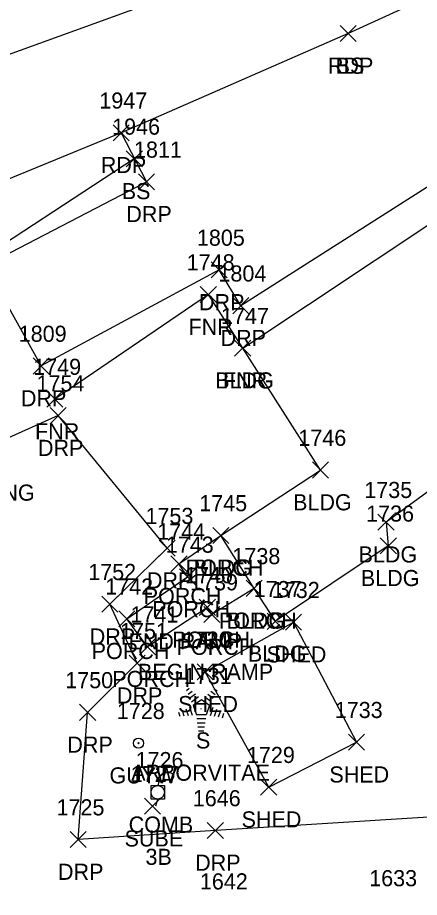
# Model space of a CAD drawing. Extents: x 1477930 to 1480780, y 774090 to 784647.
# Drawn here: x 1479234.8 to 1479284.7, y 774509.5 to 774618.7 of the extents above; entities that cross this region are included whole.
import ezdxf

# ---------------------------------------------------------------- set-up
doc = ezdxf.new("R2010")
doc.units = 0
for name, color, linetype in [('L_A', 7, 'Continuous'), ('L_C', 7, 'Continuous'), ('L_I', 7, 'Continuous'), ('L_TIC', 7, 'Continuous'), ('LBC', 7, 'Continuous'), ('LBF', 7, 'Continuous'), ('LELB', 7, 'Continuous'), ('LFNC', 7, 'Continuous'), ('LTC', 7, 'Continuous'), ('P_A', 7, 'Continuous'), ('P_I', 7, 'Continuous'), ('P_TIC', 7, 'Continuous'), ('PET', 7, 'Continuous'), ('PRC', 7, 'Continuous'), ('R_A', 7, 'Continuous'), ('R_I', 7, 'Continuous'), ('R_TIC', 7, 'Continuous'), ('RDP', 7, 'Continuous'), ('S_C', 7, 'Continuous'), ('U_A', 7, 'Continuous'), ('U_C', 7, 'Continuous'), ('U_I', 7, 'Continuous'), ('U_TIC', 7, 'Continuous'), ('UP', 7, 'Continuous'), ('UPGW', 7, 'Continuous')]:
    doc.layers.add(name, color=color, linetype=linetype)

msp = doc.modelspace()

# ---------------------------------------------------------------- linework, layer by layer
at = {"layer": 'L_TIC'}
for points in [[(1479274.88, 774615.72), (1479276.88, 774617.72)], [(1479276.88, 774615.72), (1479274.88, 774617.72)], [(1479248.3, 774600.16), (1479250.3, 774602.16)], [(1479250.3, 774600.16), (1479248.3, 774602.16)], [(1479257.5, 774583.32), (1479259.5, 774585.32)], [(1479259.5, 774583.32), (1479257.5, 774585.32)], [(1479261.77, 774576.67), (1479263.77, 774578.67)], [(1479263.77, 774576.67), (1479261.77, 774578.67)], [(1479261.77, 774576.67), (1479263.77, 774578.67)], [(1479263.77, 774576.67), (1479261.77, 774578.67)], [(1479238.44, 774570.36), (1479240.44, 774572.36)], [(1479240.44, 774570.36), (1479238.44, 774572.36)], [(1479271.44, 774561.55), (1479273.44, 774563.55)], [(1479273.44, 774561.55), (1479271.44, 774563.55)], [(1479279.58, 774555.08), (1479281.58, 774557.08)], [(1479281.58, 774555.08), (1479279.58, 774557.08)], [(1479259.06, 774553.44), (1479261.06, 774555.44)], [(1479261.06, 774553.44), (1479259.06, 774555.44)], [(1479259.06, 774553.44), (1479261.06, 774555.44)], [(1479261.06, 774553.44), (1479259.06, 774555.44)], [(1479279.86, 774552.15), (1479281.86, 774554.15)], [(1479281.86, 774552.15), (1479279.86, 774554.15)], [(1479253.85, 774549.92), (1479255.85, 774551.92)], [(1479255.85, 774549.92), (1479253.85, 774551.92)], [(1479254.91, 774548.29), (1479256.91, 774550.29)], [(1479256.91, 774548.29), (1479254.91, 774550.29)], [(1479263.18, 774546.87), (1479265.18, 774548.87)], [(1479265.18, 774546.87), (1479263.18, 774548.87)], [(1479263.18, 774546.87), (1479265.18, 774548.87)], [(1479265.18, 774546.87), (1479263.18, 774548.87)], [(1479257.38, 774544.51), (1479259.38, 774546.51)], [(1479259.38, 774544.51), (1479257.38, 774546.51)], [(1479247.38, 774543.1), (1479249.38, 774545.1)], [(1479249.38, 774543.1), (1479247.38, 774545.1)], [(1479257.93, 774543.62), (1479259.93, 774545.62)], [(1479259.93, 774543.62), (1479257.93, 774545.62)], [(1479265.83, 774542.78), (1479267.83, 774544.78)], [(1479267.83, 774542.78), (1479265.83, 774544.78)], [(1479268.09, 774542.67), (1479270.09, 774544.67)], [(1479270.09, 774542.67), (1479268.09, 774544.67)], [(1479249.94, 774539.63), (1479251.94, 774541.63)], [(1479251.94, 774539.63), (1479249.94, 774541.63)], [(1479257.11, 774536.51), (1479259.11, 774538.51)], [(1479259.11, 774536.51), (1479257.11, 774538.51)], [(1479275.9, 774527.78), (1479277.9, 774529.78)], [(1479277.9, 774527.78), (1479275.9, 774529.78)], [(1479275.9, 774527.78), (1479277.9, 774529.78)], [(1479277.9, 774527.78), (1479275.9, 774529.78)], [(1479265, 774522.2), (1479267, 774524.2)], [(1479267, 774522.2), (1479265, 774524.2)], [(1479265, 774522.2), (1479267, 774524.2)], [(1479267, 774522.2), (1479265, 774524.2)]]:
    msp.add_lwpolyline(points, dxfattribs=at)
at = {"layer": 'LBC'}
for points in [[(1479288.53, 774561.87), (1479280.58, 774556.08), (1479280.86, 774553.15), (1479266.83, 774543.78), (1479264.18, 774547.87), (1479260.06, 774554.44), (1479272.44, 774562.55), (1479262.77, 774577.67), (1479295.55, 774599.42), (1479305.58, 774605.99), (1479303.57, 774609.45), (1479310.55, 774613.97), (1479312.86, 774610.52), (1479322.29, 774616.29), (1479331.34, 774602.22)], [(1479266, 774523.2), (1479258.11, 774537.51), (1479269.09, 774543.67), (1479276.9, 774528.78)], [(1479266, 774523.2), (1479276.9, 774528.78)]]:
    msp.add_lwpolyline(points, dxfattribs=at)
at = {"layer": 'LBF'}
msp.add_lwpolyline([(1479264.18, 774547.87), (1479258.93, 774544.62), (1479258.38, 774545.51), (1479250.94, 774540.63), (1479248.38, 774544.1), (1479255.91, 774549.29), (1479254.85, 774550.92), (1479260.06, 774554.44)], dxfattribs=at)
at = {"layer": 'LELB'}
msp.add_lwpolyline([(1479249.3, 774601.16), (1479226.75, 774586.42), (1479185.77, 774570.53), (1479139.55, 774551.45), (1479091.04, 774529.14), (1479044.11, 774505.82), (1478999.98, 774484.87), (1478971.08, 774463.97)], dxfattribs=at)
at = {"layer": 'LFNC'}
msp.add_lwpolyline([(1479262.77, 774577.67), (1479258.5, 774584.32), (1479239.44, 774571.36)], dxfattribs=at)
at = {"layer": 'LTC'}
for p, q in [((1479255.77, 774535.21), (1479256.12, 774535.47)), ((1479255.98, 774534.74), (1479256.51, 774535.13)), ((1479258.8, 774535.1), (1479259.34, 774534.7)), ((1479259.17, 774535.45), (1479259.59, 774535.15)), ((1479256.19, 774534.28), (1479256.89, 774534.79)), ((1479256.4, 774533.81), (1479257.28, 774534.45)), ((1479256.62, 774533.36), (1479257.63, 774534.09)), ((1479257.63, 774534.09), (1479258.63, 774533.37)), ((1479258.05, 774534.41), (1479258.86, 774533.82)), ((1479258.42, 774534.75), (1479259.1, 774534.26)), ((1479255.26, 774532.71), (1479255.47, 774532.05)), ((1479255.71, 774532.92), (1479255.98, 774532.09)), ((1479256.17, 774533.14), (1479256.5, 774532.12)), ((1479256.62, 774533.36), (1479257.01, 774532.16)), ((1479258.63, 774533.37), (1479258.24, 774532.16)), ((1479259.07, 774533.1), (1479258.73, 774532.06)), ((1479259.51, 774532.85), (1479259.22, 774531.96)), ((1479254.8, 774532.49), (1479254.95, 774532.02)), ((1479258.24, 774532.16), (1479257.01, 774532.16)), ((1479258.2, 774531.66), (1479257.06, 774531.66)), ((1479259.96, 774532.6), (1479259.72, 774531.87)), ((1479260.4, 774532.35), (1479260.21, 774531.77)), ((1479258.12, 774531.16), (1479257.13, 774531.16)), ((1479258.03, 774530.66), (1479257.2, 774530.66)), ((1479257.95, 774530.16), (1479257.27, 774530.16))]:
    msp.add_line(p, q, dxfattribs=at)
at = {"layer": 'P_TIC'}
for points in [[(1479274.88, 774615.72), (1479276.88, 774617.72)], [(1479276.88, 774615.72), (1479274.88, 774617.72)], [(1479246.66, 774603.4), (1479248.66, 774605.4)], [(1479248.66, 774603.4), (1479246.66, 774605.4)]]:
    msp.add_lwpolyline(points, dxfattribs=at)
at = {"layer": 'PET'}
for points in [[(1479290.45, 774211), (1479306.91, 774277.39), (1479311.78, 774295.77), (1479318.73, 774320.25), (1479320.95, 774328.78), (1479324.18, 774341.9), (1479331.38, 774365.72), (1479345.79, 774423.22), (1479362.09, 774490.12), (1479368.03, 774516.32), (1479374.9, 774550.83), (1479383.52, 774593.51), (1479391.98, 774640.39), (1479380.39, 774660.29), (1479367.57, 774658.29), (1479344.84, 774648.04), (1479309.03, 774631.85), (1479275.88, 774616.72), (1479247.66, 774604.4), (1479226.65, 774595.78), (1479182.4, 774576.78), (1479137.48, 774556.65)], [(1479247.66, 774604.4), (1479250.82, 774598.31)]]:
    msp.add_lwpolyline(points, dxfattribs=at)
at = {"layer": 'PRC'}
msp.add_lwpolyline([(1480015.89, 775005.87), (1479971.79, 774982.46), (1479929.14, 774959.03), (1479892.61, 774942.34), (1479860.44, 774925.31), (1479806.49, 774896.54), (1479658.45, 774815.54), (1479643.75, 774807.57), (1479597.62, 774782.97), (1479555.61, 774761.16), (1479513.42, 774740.32), (1479471, 774718.6), (1479432.73, 774701.1), (1479418.32, 774694.97), (1479344.83, 774660.92), (1479298.6, 774640.39), (1479262.12, 774624.4), (1479219.63, 774609.01), (1479186.74, 774593.83)], dxfattribs=at)
at = {"layer": 'R_TIC'}
for points in [[(1479249.82, 774597.31), (1479251.82, 774599.31)], [(1479251.82, 774597.31), (1479249.82, 774599.31)], [(1479258.85, 774586.38), (1479260.85, 774588.38)], [(1479260.85, 774586.38), (1479258.85, 774588.38)], [(1479261.53, 774581.94), (1479263.53, 774583.94)], [(1479263.53, 774581.94), (1479261.53, 774583.94)], [(1479236.72, 774574.46), (1479238.72, 774576.46)], [(1479238.72, 774574.46), (1479236.72, 774576.46)], [(1479238.84, 774568.3), (1479240.84, 774570.3)], [(1479240.84, 774568.3), (1479238.84, 774570.3)], [(1479252.38, 774551.86), (1479254.38, 774553.86)], [(1479254.38, 774551.86), (1479252.38, 774553.86)], [(1479245.27, 774544.9), (1479247.27, 774546.9)], [(1479247.27, 774544.9), (1479245.27, 774546.9)], [(1479248.65, 774537.58), (1479250.65, 774539.58)], [(1479250.65, 774537.58), (1479248.65, 774539.58)], [(1479242.5, 774531.48), (1479244.5, 774533.48)], [(1479244.5, 774531.48), (1479242.5, 774533.48)], [(1479258.37, 774516.83), (1479260.37, 774518.83)], [(1479260.37, 774516.83), (1479258.37, 774518.83)], [(1479241.33, 774515.7), (1479243.33, 774517.7)], [(1479243.33, 774515.7), (1479241.33, 774517.7)]]:
    msp.add_lwpolyline(points, dxfattribs=at)
at = {"layer": 'RDP'}
for points in [[(1479295.55, 774599.42), (1479293.43, 774602.58), (1479262.53, 774582.94), (1479259.85, 774587.38), (1479237.72, 774575.46), (1479230.77, 774587.94), (1479250.82, 774598.31)], [(1479368.03, 774516.32), (1479361.45, 774512.48), (1479346.66, 774511.39), (1479327.95, 774516.32), (1479324.53, 774520.66), (1479324.13, 774525.6), (1479326.57, 774530.65), (1479318.13, 774536.67), (1479298.46, 774520.25), (1479259.37, 774517.83), (1479242.33, 774516.7), (1479243.5, 774532.48), (1479249.65, 774538.58), (1479246.27, 774545.9), (1479253.38, 774552.86), (1479239.84, 774569.3), (1479196.16, 774549.72), (1479150.61, 774530.18)]]:
    msp.add_lwpolyline(points, dxfattribs=at)
at = {"layer": 'U_TIC'}
for points in [[(1479250.56, 774519.84), (1479252.56, 774521.84)], [(1479252.56, 774519.84), (1479250.56, 774521.84)]]:
    msp.add_lwpolyline(points, dxfattribs=at)
at = {"layer": 'UP'}
for p, q in [((1479252.46, 774524.23), (1479252.21, 774523.4)), ((1479251.38, 774521.73), (1479251.38, 774523.4)), ((1479251.38, 774523.4), (1479253.04, 774523.4)), ((1479253.04, 774523.4), (1479253.04, 774521.73)), ((1479253.04, 774521.73), (1479251.38, 774521.73)), ((1479251.96, 774520.9), (1479252.21, 774521.73)), ((1479252.21, 774522.56), (1479252.21, 774522.56))]:
    msp.add_line(p, q, dxfattribs=at)
msp.add_circle((1479252.21, 774522.56), 0.833, dxfattribs=at)
at = {"layer": 'UPGW'}
for radius in [0.625, 0.0833]:
    msp.add_circle((1479249.82, 774528.66), radius, dxfattribs=at)

# ---------------------------------------------------------------- texts
at = {"layer": 'L_A'}
for s, p in [('BS', (1479274.32, 774611.72)), ('BS', (1479247.74, 774596.16)), ('FNR', (1479256.04, 774579.32)), ('BLDG', (1479259.36, 774572.67)), ('FNR', (1479260.31, 774572.67)), ('FNR', (1479236.97, 774566.36)), ('BLDG', (1479269.03, 774557.55)), ('BLDG', (1479277.17, 774551.08)), ('PORCH', (1479255.69, 774549.44)), ('BLDG', (1479256.65, 774549.44)), ('BLDG', (1479277.45, 774548.15)), ('PORCH', (1479250.47, 774545.92)), ('PORCH', (1479251.53, 774544.29)), ('PORCH', (1479259.81, 774542.87)), ('BLDG', (1479260.77, 774542.87)), ('PORCH', (1479254.01, 774540.51)), ('PORCH', (1479254.56, 774539.62)), ('PORCH', (1479244, 774539.1)), ('BLDG', (1479263.42, 774538.78)), ('SHED', (1479265.73, 774538.67)), ('PORCH', (1479246.57, 774535.63)), ('SHED', (1479254.75, 774532.51)), ('S', (1479256.96, 774528)), ('SHED', (1479273.54, 774523.78)), ('SHED', (1479273.54, 774523.78)), ('SHED', (1479262.63, 774518.2)), ('SHED', (1479262.63, 774518.2))]:
    msp.add_text(s, height=2, dxfattribs=at).set_placement(p)
at = {"layer": 'L_C'}
for s, p in [('END RAMP', (1479248.57, 774540.29)), ('BEGIN RAMP', (1479249.76, 774536.51)), ('ARBORVITAE', (1479248.91, 774524))]:
    msp.add_text(s, height=2, dxfattribs=at).set_placement(p)
at = {"layer": 'L_I'}
for s, p in [('1946', (1479246.55, 774604.16)), ('1748', (1479255.81, 774587.32)), ('1747', (1479260.08, 774580.67)), ('1747', (1479260.08, 774580.67)), ('1749', (1479236.74, 774574.36)), ('1746', (1479269.69, 774565.55)), ('1735', (1479277.88, 774559.08)), ('1745', (1479257.37, 774557.44)), ('1745', (1479257.37, 774557.44)), ('1736', (1479278.11, 774556.15)), ('1744', (1479252.15, 774553.92)), ('1743', (1479253.22, 774552.29)), ('1738', (1479261.49, 774550.87)), ('1738', (1479261.49, 774550.87)), ('1740', (1479255.61, 774548.51)), ('1742', (1479245.69, 774547.1)), ('1739', (1479256.23, 774547.62)), ('1737', (1479264.14, 774546.78)), ('1732', (1479266.39, 774546.67)), ('1741', (1479248.82, 774543.63)), ('1730', (1479255.33, 774540.51)), ('1731', (1479255.45, 774536)), ('1733', (1479274.21, 774531.78)), ('1733', (1479274.21, 774531.78)), ('1729', (1479263.3, 774526.2)), ('1729', (1479263.3, 774526.2))]:
    msp.add_text(s, height=2, dxfattribs=at).set_placement(p)
at = {"layer": 'LTC'}
msp.add_text('.', height=1.04, rotation=270, dxfattribs=at).set_placement((1479257.52, 774533.11))
at = {"layer": 'P_A'}
for p in [(1479273.36, 774611.72), (1479245.14, 774599.4)]:
    msp.add_text('RDP', height=2, dxfattribs=at).set_placement(p)
at = {"layer": 'P_I'}
msp.add_text('1947', height=2, dxfattribs=at).set_placement((1479244.96, 774607.4))
at = {"layer": 'R_A'}
for p in [(1479248.31, 774593.31), (1479257.34, 774582.38), (1479260.02, 774577.94), (1479235.21, 774570.46), (1479237.33, 774564.3), (1479250.87, 774547.86), (1479243.76, 774540.9), (1479247.14, 774533.58), (1479240.98, 774527.48), (1479256.86, 774512.83), (1479239.82, 774511.7)]:
    msp.add_text('DRP', height=2, dxfattribs=at).set_placement(p)
at = {"layer": 'R_I'}
for s, p in [('1811', (1479249.26, 774601.31)), ('1805', (1479257.08, 774590.38)), ('1804', (1479259.76, 774585.94)), ('1809', (1479234.94, 774578.46)), ('1754', (1479237.15, 774572.3)), ('1753', (1479250.69, 774555.86)), ('1752', (1479243.58, 774548.9)), ('1751', (1479247.53, 774541.58)), ('1750', (1479240.72, 774535.48)), ('1646', (1479256.57, 774520.83)), ('1725', (1479239.64, 774519.7)), ('1642', (1479257.45, 774510.51)), ('1633', (1479278.49, 774510.91))]:
    msp.add_text(s, height=2, dxfattribs=at).set_placement(p)
at = {"layer": 'S_C'}
msp.add_text('HANDICAP PARKING', height=2, dxfattribs=at).set_placement((1479210.32, 774558.75))
at = {"layer": 'U_A'}
for s, p in [('GUYW', (1479246.22, 774523.66)), ('COMB', (1479248.6, 774517.56)), ('SUBE', (1479248.09, 774515.84))]:
    msp.add_text(s, height=2, dxfattribs=at).set_placement(p)
at = {"layer": 'U_C'}
msp.add_text('3B', height=2, dxfattribs=at).set_placement((1479250.69, 774513.56))
at = {"layer": 'U_I'}
for s, p in [('1728', (1479247.13, 774531.66)), ('1726', (1479249.46, 774525.56)), ('1727', (1479248.86, 774523.84))]:
    msp.add_text(s, height=2, dxfattribs=at).set_placement(p)

doc.saveas('drawing.dxf')
